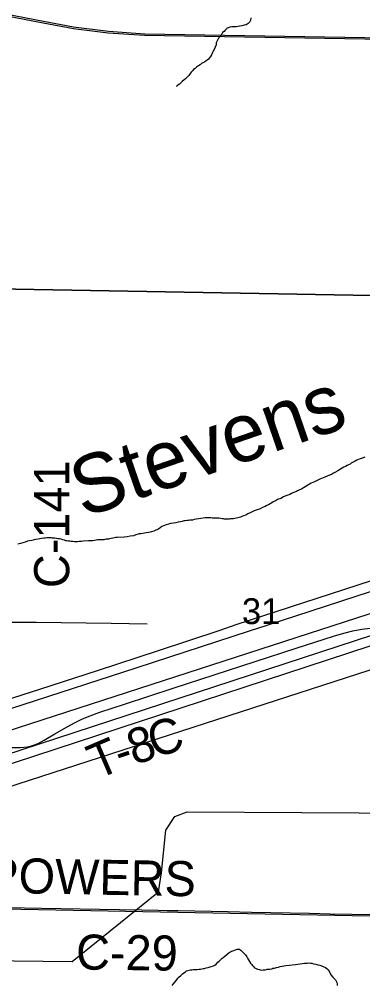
# Model space of a CAD drawing. Extents: x 2.4 to 73.1, y 4.5 to 25.6.
# Drawn here: x 46.133 to 46.411, y 21.542 to 22.324 of the extents above; entities that cross this region are included whole.
import ezdxf

# ---------------------------------------------------------------- set-up
doc = ezdxf.new("R2010")
doc.units = 0
for name, color, linetype in [('GM_X_County_Road', 7, 'Continuous'), ('GM_X_County_Road_Text', 7, 'Continuous'), ('GM_X_Minor_River', 7, 'Continuous'), ('GM_X_Minor_River_Text', 7, 'Continuous'), ('GM_X_Rail_Line', 7, 'Continuous'), ('GM_X_Section', 7, 'Continuous'), ('GM_X_Section_Text', 7, 'Continuous'), ('GM_X_Township_Road', 7, 'Continuous'), ('GM_X_Township_Road_Text', 7, 'Continuous'), ('GM_X_US_Route', 7, 'Continuous')]:
    doc.layers.add(name, color=color, linetype=linetype)

msp = doc.modelspace()

# ---------------------------------------------------------------- linework, layer by layer
at = {"layer": 'GM_X_County_Road'}
for points in [[(46.12282, 21.83552), (46.12446, 21.83552), (46.14673, 21.8354), (46.20737, 21.8347), (46.23654, 21.83423)], [(46.07687, 21.60519), (46.09577, 21.60485), (46.15109, 21.60388), (46.19802, 21.60296), (46.21419, 21.60274), (46.23221, 21.60239), (46.24558, 21.60217), (46.25272, 21.60206), (46.26173, 21.60187), (46.30182, 21.60101), (46.32109, 21.60066), (46.36802, 21.59982), (46.38479, 21.59938), (46.4196, 21.59883), (46.4771, 21.59769), (46.52061, 21.59679), (46.55417, 21.59605), (46.57091, 21.59569)]]:
    msp.add_lwpolyline(points, dxfattribs=at)
at = {"layer": 'GM_X_Minor_River'}
for points in [[(46.31037, 22.31814), (46.30866, 22.3178), (46.30752, 22.31783), (46.30618, 22.31768), (46.30524, 22.3177), (46.30352, 22.31755), (46.30141, 22.31666), (46.29985, 22.31518), (46.29888, 22.31406), (46.29771, 22.31315), (46.29712, 22.31221), (46.29613, 22.31053), (46.29554, 22.30959), (46.29437, 22.30848), (46.29357, 22.30698), (46.29297, 22.30586), (46.29257, 22.30473), (46.29234, 22.30322), (46.29091, 22.29946), (46.29032, 22.29852), (46.28952, 22.29683), (46.28872, 22.29514), (46.28773, 22.29365), (46.28694, 22.29253), (46.28616, 22.2916), (46.28519, 22.29087), (46.28422, 22.29013), (46.28306, 22.28921), (46.28171, 22.28849), (46.28056, 22.28795), (46.2794, 22.28703), (46.27805, 22.28611), (46.2765, 22.28501), (46.27534, 22.28409), (46.27417, 22.28317), (46.27339, 22.28205), (46.27222, 22.28113), (46.27143, 22.27982), (46.27044, 22.27833), (46.26889, 22.27685), (46.26753, 22.27575), (46.26656, 22.27482), (46.26481, 22.27335), (46.26384, 22.27242), (46.26267, 22.27131), (46.26151, 22.27039), (46.26054, 22.26966), (46.25997, 22.26967)], [(46.32042, 22.32491), (46.32018, 22.32283), (46.31958, 22.3217), (46.31841, 22.3204), (46.31687, 22.31949), (46.31514, 22.31897), (46.31324, 22.31864), (46.31133, 22.3183), (46.31037, 22.31814)], [(46.41276, 21.96913), (46.41065, 21.96843), (46.40893, 21.9679), (46.40778, 21.96736), (46.40643, 21.96664), (46.40489, 21.96592), (46.40393, 21.96537), (46.40278, 21.96483), (46.40181, 21.96429), (46.40084, 21.96355), (46.39969, 21.96301), (46.39854, 21.96247), (46.39719, 21.96156), (46.39584, 21.96102), (46.39449, 21.9603), (46.39314, 21.95938), (46.39102, 21.95811), (46.38909, 21.95702), (46.38736, 21.95611), (46.38582, 21.9552), (46.38409, 21.95449), (46.38237, 21.95377), (46.38045, 21.95306), (46.3791, 21.95233), (46.37776, 21.9518), (46.37642, 21.95126), (46.37526, 21.95072)], [(46.37526, 21.95072), (46.37373, 21.95), (46.372, 21.94929), (46.37065, 21.94875), (46.3695, 21.94821), (46.36796, 21.9473), (46.367, 21.94676), (46.36584, 21.94603), (46.36449, 21.94511), (46.36313, 21.9442), (46.36159, 21.94329), (46.36005, 21.94257), (46.35833, 21.94185), (46.35736, 21.94131), (46.35449, 21.94024), (46.35334, 21.9397), (46.35199, 21.93897), (46.35045, 21.93844), (46.34892, 21.93772), (46.347, 21.93701), (46.34469, 21.93574), (46.3422, 21.93486), (46.34046, 21.93376), (46.33873, 21.93286), (46.33757, 21.93213), (46.33622, 21.9314), (46.33488, 21.93068), (46.33353, 21.92995), (46.33199, 21.92923), (46.33007, 21.92852), (46.32796, 21.92744), (46.32566, 21.92655), (46.32335, 21.92565), (46.32163, 21.92494), (46.31989, 21.92403), (46.31816, 21.92313), (46.31643, 21.92222), (46.3147, 21.92151), (46.31336, 21.92097), (46.31202, 21.92063), (46.31011, 21.91992), (46.30877, 21.91976), (46.30762, 21.91941), (46.3061, 21.91926), (46.30477, 21.9191), (46.30382, 21.91913), (46.30287, 21.91896), (46.30116, 21.919), (46.30021, 21.91903), (46.29926, 21.91905), (46.29831, 21.91927), (46.29736, 21.91929), (46.29623, 21.91951), (46.29472, 21.91974), (46.29339, 21.91977), (46.29168, 21.91982), (46.29035, 21.91985), (46.28921, 21.91988), (46.28807, 21.91991), (46.28693, 21.91994), (46.28542, 21.91998), (46.28352, 21.92003), (46.27837, 21.91921), (46.27627, 21.91888), (46.27474, 21.91854), (46.27341, 21.91819), (46.27207, 21.91804), (46.27112, 21.91806), (46.27017, 21.9179), (46.26884, 21.91774), (46.26731, 21.91759), (46.26636, 21.91761), (46.26502, 21.91708), (46.26349, 21.91674), (46.26159, 21.91641), (46.25987, 21.91607), (46.25777, 21.91574), (46.25548, 21.91542), (46.25376, 21.9149), (46.25185, 21.91438), (46.24993, 21.91367), (46.24858, 21.91294), (46.24723, 21.91184), (46.24568, 21.91092), (46.24357, 21.91003), (46.24204, 21.90931), (46.24012, 21.9086), (46.23802, 21.90808), (46.23573, 21.90776), (46.23306, 21.90745), (46.23153, 21.90711), (46.2302, 21.90695), (46.22925, 21.90679), (46.22734, 21.90627), (46.22542, 21.90555), (46.22275, 21.90505), (46.22027, 21.90474), (46.21798, 21.90442), (46.21228, 21.90418), (46.21132, 21.90401), (46.21018, 21.90385)], [(46.21018, 21.90385), (46.20884, 21.90351), (46.2075, 21.90316), (46.20617, 21.90301), (46.20522, 21.90284), (46.2035, 21.90269), (46.20236, 21.90253), (46.2014, 21.90218), (46.19893, 21.90224), (46.19742, 21.90228), (46.19647, 21.9023), (46.19532, 21.90195), (46.19398, 21.90161), (46.19246, 21.90146), (46.19075, 21.90131), (46.18904, 21.90135), (46.18485, 21.90108), (46.18352, 21.90092), (46.18257, 21.90095), (46.18142, 21.90079), (46.18009, 21.90063), (46.17895, 21.90066), (46.17762, 21.90069), (46.17649, 21.90091), (46.17516, 21.90095), (46.17403, 21.90117), (46.1727, 21.9012), (46.17156, 21.90142), (46.17062, 21.90144), (46.16968, 21.90185), (46.16836, 21.90226), (46.16704, 21.90267), (46.16553, 21.90309), (46.1642, 21.90312), (46.16326, 21.90334), (46.16193, 21.90356), (46.16098, 21.90359), (46.16003, 21.90361), (46.15909, 21.90382), (46.15814, 21.90385), (46.15643, 21.9037), (46.15529, 21.90373), (46.15396, 21.90358), (46.15281, 21.90342), (46.1511, 21.90327), (46.14976, 21.90292), (46.14824, 21.90277), (46.14652, 21.90244), (46.14499, 21.90209), (46.14308, 21.90176), (46.14137, 21.90143), (46.13965, 21.90109), (46.13773, 21.90038), (46.13601, 21.89985), (46.1341, 21.89933), (46.1318, 21.89882)], [(45.61195, 21.56721), (46.17591, 21.56068), (46.24579, 21.61695), (46.24829, 21.63253), (46.25177, 21.66711), (46.25901, 21.67812), (46.26909, 21.68189), (46.45467, 21.6808), (46.48814, 21.68317), (46.52239, 21.69562), (46.54788, 21.70068), (46.57241, 21.70137), (46.61467, 21.70864)], [(46.25676, 21.54108), (46.25755, 21.5422), (46.26049, 21.54592), (46.26147, 21.54704), (46.26225, 21.54797), (46.26381, 21.54926), (46.26517, 21.55055), (46.26633, 21.55147), (46.26749, 21.55239), (46.26846, 21.55313), (46.27056, 21.55364), (46.27171, 21.55399), (46.27266, 21.55397), (46.2738, 21.55413), (46.27513, 21.5541), (46.27609, 21.55426), (46.27704, 21.55424), (46.27875, 21.55438), (46.27989, 21.55454), (46.28085, 21.55471), (46.28199, 21.55487), (46.28313, 21.55503), (46.28447, 21.55538), (46.286, 21.55572), (46.28849, 21.5566), (46.29021, 21.55713), (46.29137, 21.55767), (46.29252, 21.5584), (46.2939, 21.56007), (46.29487, 21.561), (46.29604, 21.56211), (46.2972, 21.56322), (46.29817, 21.56395), (46.29953, 21.56506), (46.30302, 21.56801), (46.30398, 21.56855), (46.30494, 21.56891), (46.3059, 21.56926), (46.30801, 21.57016), (46.30935, 21.5705), (46.31049, 21.57067), (46.31144, 21.57064), (46.31256, 21.56966), (46.31348, 21.56869), (46.3146, 21.56771), (46.31626, 21.56596), (46.31717, 21.56442), (46.31772, 21.56326), (46.31863, 21.56191), (46.31936, 21.56075), (46.32028, 21.5594), (46.3212, 21.55824), (46.32175, 21.55727)], [(46.32175, 21.55727), (46.32267, 21.55649), (46.3236, 21.55552), (46.32492, 21.55491), (46.32585, 21.55451), (46.32717, 21.5541), (46.32812, 21.55388), (46.32925, 21.55366), (46.33059, 21.55382), (46.3323, 21.55397), (46.33383, 21.55431), (46.33592, 21.55444), (46.33745, 21.55478), (46.33841, 21.55514), (46.33955, 21.5553), (46.34127, 21.55583), (46.34299, 21.55616), (46.34433, 21.55651), (46.34586, 21.55685), (46.34719, 21.55719), (46.34891, 21.55734), (46.35671, 21.55809), (46.35862, 21.55842), (46.36053, 21.55875), (46.36243, 21.55908), (46.36396, 21.55923), (46.3651, 21.5592), (46.36605, 21.55937), (46.36757, 21.55952), (46.36871, 21.5593), (46.37004, 21.55927), (46.37136, 21.55885), (46.37305, 21.55843), (46.37475, 21.55801), (46.37627, 21.55778), (46.37852, 21.55677), (46.37965, 21.55636), (46.38096, 21.55576), (46.38208, 21.55497), (46.38339, 21.55399), (46.38538, 21.54995), (46.38684, 21.54782), (46.38833, 21.54664), (46.38907, 21.54568), (46.38962, 21.54471), (46.39016, 21.54356), (46.39032, 21.54242), (46.39029, 21.54128)]]:
    msp.add_lwpolyline(points, dxfattribs=at)
at = {"layer": 'GM_X_Rail_Line'}
for points in [[(46.37711, 21.82964), (47.12758, 22.0728), (48.07818, 22.38437), (48.43367, 22.49981), (48.47937, 22.5158), (48.52401, 22.53278), (48.5733, 22.55674), (48.61543, 22.57739), (48.65067, 22.59609), (48.67554, 22.61161), (48.7021, 22.62796), (48.72324, 22.64236), (48.75853, 22.66792)], [(45.28887, 22.60516), (45.67735, 22.47376), (46.01243, 22.3617), (46.08679, 22.3368), (46.12151, 22.32697), (46.1523, 22.32107), (46.17687, 22.31648), (46.20504, 22.31287), (46.23452, 22.31091), (46.59122, 22.30501), (46.92434, 22.29944), (46.98003, 22.29911)], [(45.28926, 22.60633), (45.67774, 22.47494), (46.01283, 22.36288), (46.08716, 22.33798), (46.1218, 22.32818), (46.15253, 22.32229), (46.17706, 22.31771), (46.20516, 22.31411), (46.23457, 22.31215), (46.59124, 22.30625), (46.92436, 22.30068), (46.98005, 22.30035)], [(45.82756, 21.60589), (46.57802, 21.84905), (47.52862, 22.16062)], [(41.95853, 20.39101), (42.58649, 20.59734), (42.88253, 20.6932), (43.12839, 20.7728), (43.63367, 20.93917), (44.1637, 21.11243), (44.70423, 21.28804), (45.09575, 21.41505), (45.35099, 21.49772), (46.12242, 21.74708), (46.37711, 21.82964)]]:
    msp.add_lwpolyline(points, dxfattribs=at)
at = {"layer": 'GM_X_Section'}
for points in [[(46.09128, 22.61228), (46.59818, 22.60328), (46.58561, 22.09721), (46.08421, 22.10608), (46.08407, 22.10855)], [(46.08421, 22.10608), (46.58561, 22.09721), (46.57217, 21.59437), (46.07761, 21.60385)]]:
    msp.add_lwpolyline(points, close=True, dxfattribs=at)
at = {"layer": 'GM_X_Township_Road'}
for points in [[(46.12282, 21.83552), (46.12446, 21.83552), (46.14673, 21.8354), (46.20737, 21.8347), (46.23654, 21.83423)], [(46.12103, 21.73394), (46.12447, 21.73395), (46.13378, 21.73396), (46.13685, 21.73417), (46.13988, 21.73462), (46.14374, 21.73559), (46.14834, 21.73734), (46.15328, 21.73989), (46.16182, 21.74495), (46.17175, 21.75079), (46.17837, 21.75431), (46.1843, 21.75709), (46.19034, 21.75959), (46.19824, 21.76249), (46.21832, 21.76915), (46.25764, 21.78196), (46.35727, 21.8144), (46.38743, 21.82421), (46.39582, 21.82662), (46.4031, 21.82838), (46.41045, 21.82976), (46.41725, 21.83067), (46.42471, 21.83129), (46.4325, 21.83153)]]:
    msp.add_lwpolyline(points, dxfattribs=at)
at = {"layer": 'GM_X_US_Route'}
for p, q in [((46.30876, 21.83349), (46.62768, 21.93743)), ((46.33365, 21.83314), (46.62747, 21.92885))]:
    msp.add_line(p, q, dxfattribs=at)
for points in [[(46.07813, 21.71369), (46.53308, 21.86247), (46.55362, 21.86943), (46.56825, 21.87485), (46.57945, 21.87962)], [(46.07792, 21.70511), (46.53554, 21.85512), (46.55716, 21.86228), (46.57187, 21.8677), (46.57913, 21.87056)], [(45.51352, 21.56619), (45.65631, 21.61259), (45.7503, 21.64321), (45.79404, 21.65744), (45.82597, 21.66781), (45.93535, 21.70337), (46.05385, 21.74203), (46.08814, 21.75319), (46.12113, 21.76398), (46.13541, 21.76865), (46.22856, 21.79884), (46.31957, 21.82855), (46.33365, 21.83314)], [(45.56814, 21.59197), (45.61071, 21.60581), (45.76206, 21.65505), (45.84954, 21.68356), (45.94945, 21.71608), (46.04018, 21.74564), (46.11646, 21.77043), (46.12118, 21.77197), (46.14954, 21.78125), (46.19716, 21.79668), (46.24505, 21.81224), (46.29582, 21.82899), (46.30876, 21.83349)]]:
    msp.add_lwpolyline(points, dxfattribs=at)

# ---------------------------------------------------------------- texts
at = {"layer": 'GM_X_County_Road_Text'}
for s, rotation, p in [('C-141', 90, (46.17348, 21.86309)), ('POWERS', 358.98658, (46.10694, 21.61636)), ('C-29', 359.31382, (46.17887, 21.55417))]:
    msp.add_text(s, height=0.028409, rotation=rotation, dxfattribs=at).set_placement(p)
at = {"layer": 'GM_X_Minor_River_Text'}
msp.add_text('Stevens', height=0.04737, rotation=19.04053, dxfattribs=at).set_placement((46.18473, 21.91979))
at = {"layer": 'GM_X_Section_Text'}
msp.add_text('31', height=0.020928, rotation=0.00001, dxfattribs=at).set_placement((46.31332, 21.83396))
at = {"layer": 'GM_X_Township_Road_Text'}
for s, rotation, p in [('C', 18.05542, (46.24243, 21.72497)), ('8', 18.18182, (46.22595, 21.71955)), ('T', 23.13583, (46.1961, 21.70774)), ('-', 18.71166, (46.21507, 21.71587))]:
    msp.add_text(s, height=0.02841, rotation=rotation, dxfattribs=at).set_placement(p)

doc.saveas('drawing.dxf')
